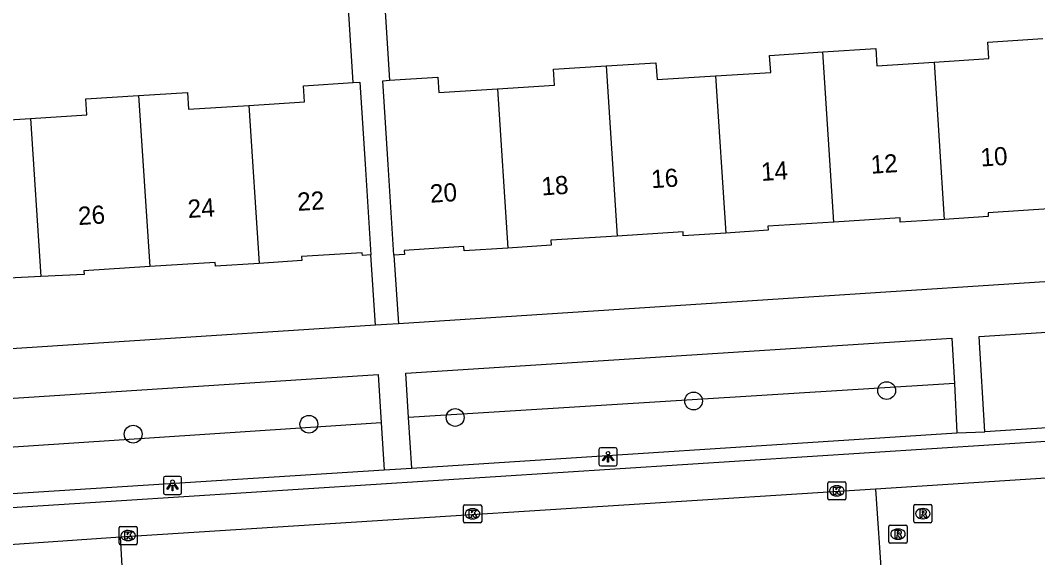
# Model space of a CAD drawing. Extents: x 159689 to 160786, y 387323 to 388339.
# Drawn here: x 160560.4 to 160616.3, y 387960.6 to 387990.2 of the extents above; entities that cross this region are included whole.
import ezdxf

# ---------------------------------------------------------------- set-up
doc = ezdxf.new("R2010")
doc.units = 0
for name, color, linetype in [('IMGEO_Boom', 7, 'Continuous'), ('IMGEO_Groenvoorziening', 7, 'Continuous'), ('IMGEO_Kolk', 7, 'Continuous'), ('IMGEO_Lichtpunt', 7, 'Continuous'), ('IMGEO_Pand', 7, 'Continuous'), ('IMGEO_Pand_nummerreeks', 7, 'Continuous'), ('IMGEO_Rijbaan_lokaal_open', 7, 'Continuous'), ('IMGEO_Rioolput', 7, 'Continuous'), ('IMGEO_Voetpad_open', 7, 'Continuous')]:
    doc.layers.add(name, color=color, linetype=linetype)

msp = doc.modelspace()

# ---------------------------------------------------------------- linework, layer by layer
at = {"layer": 'IMGEO_Boom'}
for centre in [(160608.003, 387969.811), (160597.396, 387969.236), (160576.254, 387967.958), (160584.291, 387968.331), (160566.598, 387967.413)]:
    msp.add_circle(centre, 0.489, dxfattribs=at)
at = {"layer": 'IMGEO_Groenvoorziening'}
for points in [[(160611.724, 387970.192), (160581.737, 387968.323)], [(160580.227, 387968.045), (160551.144, 387966.103)]]:
    msp.add_lwpolyline(points, dxfattribs=at)
at = {"layer": 'IMGEO_Kolk'}
for p, q in [((160604.763, 387963.873), (160604.763, 387964.725)), ((160604.838, 387964.799), (160605.69, 387964.799)), ((160605.251, 387964.579), (160605.276, 387964.579)), ((160605.764, 387964.725), (160605.764, 387963.873)), ((160605.274, 387964.019), (160605.249, 387964.019)), ((160584.75, 387962.603), (160584.75, 387963.455)), ((160584.825, 387963.529), (160585.677, 387963.529)), ((160585.751, 387963.455), (160585.751, 387962.603)), ((160605.69, 387963.799), (160604.838, 387963.799)), ((160585.238, 387963.309), (160585.263, 387963.309)), ((160565.824, 387961.409), (160565.824, 387962.261)), ((160565.899, 387962.335), (160566.751, 387962.335)), ((160566.825, 387962.261), (160566.825, 387961.409)), ((160585.677, 387962.529), (160584.825, 387962.529)), ((160585.261, 387962.749), (160585.236, 387962.749)), ((160566.312, 387962.115), (160566.337, 387962.115)), ((160566.751, 387961.335), (160565.899, 387961.335)), ((160566.335, 387961.555), (160566.31, 387961.555))]:
    msp.add_line(p, q, dxfattribs=at)
for points in [[(160604.763, 387963.873), (160604.763, 387964.725)], [(160604.838, 387964.799), (160605.69, 387964.799)], [(160605.084, 387964.499), (160605.207, 387964.499), (160605.207, 387964.348), (160605.337, 387964.499), (160605.501, 387964.499), (160605.355, 387964.348), (160605.508, 387964.099), (160605.356, 387964.099), (160605.271, 387964.263), (160605.207, 387964.196), (160605.207, 387964.099), (160605.084, 387964.099), (160605.084, 387964.499)], [(160605.764, 387964.725), (160605.764, 387963.873)], [(160584.75, 387962.603), (160584.75, 387963.455)], [(160584.825, 387963.529), (160585.677, 387963.529)], [(160585.751, 387963.455), (160585.751, 387962.603)], [(160605.69, 387963.799), (160604.838, 387963.799)], [(160585.071, 387963.229), (160585.194, 387963.229), (160585.194, 387963.078), (160585.324, 387963.229), (160585.488, 387963.229), (160585.342, 387963.078), (160585.495, 387962.829), (160585.343, 387962.829), (160585.258, 387962.993), (160585.194, 387962.926), (160585.194, 387962.829), (160585.071, 387962.829), (160585.071, 387963.229)], [(160565.824, 387961.409), (160565.824, 387962.261)], [(160565.899, 387962.335), (160566.751, 387962.335)], [(160566.825, 387962.261), (160566.825, 387961.409)], [(160585.677, 387962.529), (160584.825, 387962.529)], [(160566.145, 387962.035), (160566.268, 387962.035), (160566.268, 387961.884), (160566.398, 387962.035), (160566.562, 387962.035), (160566.416, 387961.884), (160566.569, 387961.635), (160566.417, 387961.635), (160566.332, 387961.799), (160566.268, 387961.732), (160566.268, 387961.635), (160566.145, 387961.635), (160566.145, 387962.035)], [(160566.751, 387961.335), (160565.899, 387961.335)]]:
    msp.add_lwpolyline(points, dxfattribs=at)
for centre, start, end in [((160604.84, 387964.723), 91.552, 178.448), ((160604.84, 387964.723), 91.552, 178.448), ((160605.688, 387964.723), 1.552, 88.448), ((160605.688, 387964.723), 1.552, 88.448), ((160584.827, 387963.453), 91.552, 178.448), ((160584.827, 387963.453), 91.552, 178.448), ((160585.675, 387963.453), 1.552, 88.448), ((160585.675, 387963.453), 1.552, 88.448), ((160604.84, 387963.875), 181.552, 268.448), ((160604.84, 387963.875), 181.552, 268.448), ((160605.688, 387963.875), 271.552, 358.448), ((160605.688, 387963.875), 271.552, 358.448), ((160565.901, 387962.259), 91.552, 178.448), ((160565.901, 387962.259), 91.552, 178.448), ((160566.749, 387962.259), 1.552, 88.448), ((160566.749, 387962.259), 1.552, 88.448), ((160584.827, 387962.605), 181.552, 268.448), ((160584.827, 387962.605), 181.552, 268.448), ((160585.675, 387962.605), 271.552, 358.448), ((160585.675, 387962.605), 271.552, 358.448), ((160565.901, 387961.411), 181.552, 268.448), ((160565.901, 387961.411), 181.552, 268.448), ((160566.749, 387961.411), 271.552, 358.448), ((160566.749, 387961.411), 271.552, 358.448)]:
    msp.add_arc(centre, 0.0765, start, end, dxfattribs=at)
for centre, major_axis, ratio, start_param, end_param in [((160605.25, 387964.299), (-0.387, 0.002), 0.722429, 4.712389, 7.853982), ((160605.275, 387964.299), (-0.39, 0.002), 0.717154, 1.570796, 4.712389), ((160585.237, 387963.029), (-0.387, 0.002), 0.722429, 4.712389, 7.853982), ((160585.262, 387963.029), (-0.39, 0.002), 0.717154, 1.570796, 4.712389), ((160566.311, 387961.835), (-0.387, 0.002), 0.722429, 4.712389, 7.853982), ((160566.336, 387961.835), (-0.39, 0.002), 0.717154, 1.570796, 4.712389)]:
    msp.add_ellipse(centre, major_axis=major_axis, ratio=ratio, start_param=start_param, end_param=end_param, dxfattribs=at)
at = {"layer": 'IMGEO_Lichtpunt'}
for p, q in [((160592.195, 387966.57), (160592.195, 387965.763)), ((160592.195, 387966.57), (160592.195, 387965.763)), ((160593.097, 387966.665), (160592.289, 387966.665)), ((160593.097, 387966.665), (160592.289, 387966.665)), ((160593.191, 387965.763), (160593.191, 387966.57)), ((160593.191, 387965.763), (160593.191, 387966.57)), ((160592.289, 387965.669), (160593.097, 387965.669)), ((160592.289, 387965.669), (160593.097, 387965.669)), ((160569.165, 387965.092), (160568.357, 387965.092)), ((160569.165, 387965.092), (160568.357, 387965.092)), ((160568.263, 387964.997), (160568.263, 387964.19)), ((160568.263, 387964.997), (160568.263, 387964.19)), ((160569.259, 387964.19), (160569.259, 387964.997)), ((160569.259, 387964.19), (160569.259, 387964.997)), ((160568.357, 387964.096), (160569.165, 387964.096)), ((160568.357, 387964.096), (160569.165, 387964.096))]:
    msp.add_line(p, q, dxfattribs=at)
for points in [[(160592.569, 387966.234), (160592.608, 387966.206), (160592.42, 387965.944), (160592.382, 387965.971), (160592.569, 387966.234)], [(160592.671, 387966.186), (160592.718, 387966.186), (160592.718, 387965.864), (160592.671, 387965.864), (160592.671, 387966.186)], [(160592.781, 387966.206), (160592.819, 387966.233), (160593.006, 387965.971), (160592.967, 387965.943), (160592.781, 387966.206)], [(160568.637, 387964.661), (160568.676, 387964.633), (160568.488, 387964.371), (160568.45, 387964.398), (160568.637, 387964.661)], [(160568.739, 387964.613), (160568.786, 387964.613), (160568.786, 387964.291), (160568.739, 387964.291), (160568.739, 387964.613)], [(160568.849, 387964.633), (160568.887, 387964.66), (160569.074, 387964.398), (160569.035, 387964.37), (160568.849, 387964.633)]]:
    msp.add_lwpolyline(points, dxfattribs=at)
for centre in [(160592.694, 387966.368), (160568.762, 387964.795)]:
    msp.add_circle(centre, 0.0994, dxfattribs=at)
for centre, start, end in [((160592.289, 387966.57), 90, 180), ((160592.289, 387966.57), 90, 180), ((160593.097, 387966.57), 0, 90), ((160593.097, 387966.57), 0, 90), ((160592.289, 387965.763), 180, 270), ((160592.289, 387965.763), 180, 270), ((160593.097, 387965.763), 270, 0), ((160593.097, 387965.763), 270, 360), ((160568.357, 387964.997), 90, 180), ((160568.357, 387964.997), 90, 180), ((160569.165, 387964.997), 0, 90), ((160569.165, 387964.997), 0, 90), ((160568.357, 387964.19), 180, 270), ((160568.357, 387964.19), 180, 270), ((160569.165, 387964.19), 270, 0), ((160569.165, 387964.19), 270, 360)]:
    msp.add_arc(centre, 0.0946, start, end, dxfattribs=at)
at = {"layer": 'IMGEO_Pand'}
for points in [[(160610.612, 387987.877), (160613.621, 387988.07), (160613.563, 387988.98), (160616.592, 387989.174)], [(160604.504, 387988.434), (160607.405, 387988.619), (160607.465, 387987.676), (160610.612, 387987.877)], [(160598.6, 387987.118), (160601.631, 387987.312), (160601.571, 387988.246), (160604.504, 387988.434)], [(160605.11, 387979.081), (160604.504, 387988.434)], [(160586.615, 387986.403), (160589.756, 387986.604), (160589.7, 387987.482), (160592.582, 387987.666)], [(160592.582, 387987.666), (160595.326, 387987.842), (160595.386, 387986.913), (160598.6, 387987.118)], [(160592.582, 387987.666), (160593.188, 387978.308)], [(160610.612, 387987.877), (160611.172, 387979.221)], [(160580.927, 387977.255), (160580.608, 387982.245), (160580.313, 387986.856), (160580.691, 387986.88)], [(160580.691, 387986.88), (160583.338, 387987.05), (160583.393, 387986.197), (160586.615, 387986.403)], [(160598.6, 387987.118), (160599.16, 387978.477)], [(160572.948, 387985.499), (160576.016, 387985.696), (160575.96, 387986.576), (160578.692, 387986.751)], [(160578.692, 387986.751), (160579.055, 387986.774), (160579.344, 387982.261), (160579.663, 387977.271)], [(160586.615, 387986.403), (160587.182, 387977.65)], [(160560.95, 387984.774), (160564.056, 387984.973), (160563.999, 387985.856), (160566.889, 387986.041)], [(160566.889, 387986.041), (160569.578, 387986.213), (160569.637, 387985.287), (160572.948, 387985.499)], [(160566.889, 387986.041), (160567.51, 387976.634)], [(160554.895, 387985.259), (160557.669, 387985.437), (160557.725, 387984.568), (160560.95, 387984.774)], [(160572.948, 387985.499), (160573.522, 387976.808)], [(160560.95, 387984.774), (160561.524, 387976.079)], [(160617.198, 387979.821), (160613.575, 387979.589), (160613.588, 387979.376), (160611.172, 387979.221)], [(160605.11, 387979.081), (160601.48, 387978.849), (160601.495, 387978.627), (160599.16, 387978.477)], [(160611.172, 387979.221), (160608.756, 387979.066), (160608.74, 387979.313), (160605.11, 387979.081)], [(160599.16, 387978.477), (160596.827, 387978.328), (160596.813, 387978.54), (160593.188, 387978.308)], [(160593.188, 387978.308), (160589.559, 387978.075), (160589.576, 387977.803), (160587.182, 387977.65)], [(160579.663, 387977.271), (160579.194, 387977.241), (160579.184, 387977.395), (160575.854, 387977.182), (160575.868, 387976.958), (160573.522, 387976.808)], [(160587.182, 387977.65), (160584.791, 387977.497), (160584.776, 387977.727), (160581.487, 387977.517), (160581.501, 387977.292), (160580.927, 387977.255)], [(160573.522, 387976.808), (160571.115, 387976.654), (160571.101, 387976.863), (160567.51, 387976.634)], [(160567.51, 387976.634), (160563.886, 387976.402), (160563.899, 387976.203), (160561.524, 387976.079)], [(160561.524, 387976.079), (160555.522, 387975.767)]]:
    msp.add_lwpolyline(points, dxfattribs=at)
at = {"layer": 'IMGEO_Rijbaan_lokaal_open'}
for points in [[(160621.872, 387965.315), (160607.4, 387964.393)], [(160607.4, 387964.393), (160565.901, 387961.751)], [(160607.4, 387964.393), (160607.737, 387959.298)], [(160565.901, 387961.751), (160551.068, 387960.72)], [(160566.189, 387956.698), (160565.901, 387961.751)]]:
    msp.add_lwpolyline(points, dxfattribs=at)
at = {"layer": 'IMGEO_Rioolput'}
for p, q in [((160609.493, 387962.616), (160609.493, 387963.468)), ((160609.568, 387963.542), (160610.42, 387963.542)), ((160610.494, 387963.468), (160610.494, 387962.616)), ((160609.981, 387963.322), (160610.006, 387963.322)), ((160608.126, 387961.488), (160608.126, 387962.34)), ((160608.201, 387962.414), (160609.053, 387962.414)), ((160609.127, 387962.34), (160609.127, 387961.488)), ((160610.42, 387962.542), (160609.568, 387962.542)), ((160610.004, 387962.762), (160609.979, 387962.762)), ((160608.614, 387962.194), (160608.639, 387962.194)), ((160609.053, 387961.414), (160608.201, 387961.414)), ((160608.637, 387961.634), (160608.612, 387961.634))]:
    msp.add_line(p, q, dxfattribs=at)
for points in [[(160609.493, 387962.616), (160609.493, 387963.468)], [(160609.568, 387963.542), (160610.42, 387963.542)], [(160610.494, 387963.468), (160610.494, 387962.616)], [(160610.082, 387963.24), (160609.83, 387963.242), (160609.83, 387962.842)], [(160609.83, 387962.842), (160609.954, 387962.842), (160609.954, 387963.004), (160609.965, 387963.004)], [(160610.008, 387963.161), (160609.954, 387963.161), (160609.954, 387963.08)], [(160609.954, 387963.08), (160610.006, 387963.08)], [(160610.012, 387962.975), (160610.083, 387962.842), (160610.223, 387962.842), (160610.158, 387962.968)], [(160608.126, 387961.488), (160608.126, 387962.34)], [(160608.201, 387962.414), (160609.053, 387962.414)], [(160609.127, 387962.34), (160609.127, 387961.488)], [(160610.42, 387962.542), (160609.568, 387962.542)], [(160608.715, 387962.112), (160608.463, 387962.114), (160608.463, 387961.714)], [(160608.463, 387961.714), (160608.587, 387961.714), (160608.587, 387961.876), (160608.598, 387961.876)], [(160608.641, 387962.033), (160608.587, 387962.033), (160608.587, 387961.952)], [(160608.587, 387961.952), (160608.639, 387961.952)], [(160608.645, 387961.847), (160608.716, 387961.714), (160608.856, 387961.714), (160608.791, 387961.84)], [(160609.053, 387961.414), (160608.201, 387961.414)]]:
    msp.add_lwpolyline(points, dxfattribs=at)
for centre, radius, start, end in [((160609.57, 387963.466), 0.0765, 91.552, 178.448), ((160609.57, 387963.466), 0.0765, 91.552, 178.448), ((160610.418, 387963.466), 0.0765, 1.552, 88.448), ((160610.418, 387963.466), 0.0765, 1.552, 88.448), ((160609.964, 387962.951), 0.0533, 26.0293, 88.6989), ((160609.99, 387963.269), 0.19, 274.7715, 282.9687), ((160610.014, 387963.065), 0.0964, 77.0061, 93.1865), ((160610.028, 387963.122), 0.0378, 276.6634, 79.6772), ((160610.081, 387963.13), 0.109, 350.3612, 89.416), ((160610.079, 387963.13), 0.112, 277.5842, 350.9817), ((160610.063, 387962.915), 0.108, 29.5134, 73.7905), ((160608.203, 387962.338), 0.0765, 91.552, 178.448), ((160608.203, 387962.338), 0.0765, 91.552, 178.448), ((160609.051, 387962.338), 0.0765, 1.552, 88.448), ((160609.051, 387962.338), 0.0765, 1.552, 88.448), ((160609.57, 387962.618), 0.0765, 181.552, 268.448), ((160609.57, 387962.618), 0.0765, 181.552, 268.448), ((160610.418, 387962.618), 0.0765, 271.552, 358.448), ((160610.418, 387962.618), 0.0765, 271.552, 358.448), ((160608.597, 387961.823), 0.0533, 26.0293, 88.6989), ((160608.623, 387962.141), 0.19, 274.7715, 282.9687), ((160608.647, 387961.937), 0.0964, 77.0061, 93.1865), ((160608.661, 387961.994), 0.0378, 276.6634, 79.6772), ((160608.714, 387962.002), 0.109, 350.3612, 89.416), ((160608.712, 387962.002), 0.112, 277.5842, 350.9817), ((160608.696, 387961.787), 0.108, 29.5134, 73.7905), ((160608.203, 387961.49), 0.0765, 181.552, 268.448), ((160608.203, 387961.49), 0.0765, 181.552, 268.448), ((160609.051, 387961.49), 0.0765, 271.552, 358.448), ((160609.051, 387961.49), 0.0765, 271.552, 358.448)]:
    msp.add_arc(centre, radius, start, end, dxfattribs=at)
for centre, major_axis, ratio, start_param, end_param in [((160609.98, 387963.042), (-0.387, 0.002), 0.722429, 4.712389, 7.853982), ((160610.005, 387963.042), (-0.39, 0.002), 0.717154, 1.570796, 4.712389), ((160608.613, 387961.914), (-0.387, 0.002), 0.722429, 4.712389, 7.853982), ((160608.638, 387961.914), (-0.39, 0.002), 0.717154, 1.570796, 4.712389)]:
    msp.add_ellipse(centre, major_axis=major_axis, ratio=ratio, start_param=start_param, end_param=end_param, dxfattribs=at)
at = {"layer": 'IMGEO_Voetpad_open'}
for points in [[(160578.692, 387986.751), (160578.022, 387997.226), (160576.831, 387997.152)], [(160581.027, 387997.411), (160580.02, 387997.349), (160580.691, 387986.88)], [(160641.496, 387977.402), (160581.171, 387973.488)], [(160579.915, 387973.407), (160579.663, 387977.271)], [(160580.927, 387977.255), (160581.171, 387973.488)], [(160581.171, 387973.488), (160580.532, 387973.447), (160579.915, 387973.407)], [(160613.403, 387967.543), (160613.084, 387972.785), (160626.789, 387973.67)], [(160579.915, 387973.407), (160551.719, 387971.578), (160519.634, 387969.577)], [(160581.737, 387968.323), (160581.589, 387970.775), (160611.589, 387972.697), (160611.724, 387970.192)], [(160551.144, 387966.103), (160550.98, 387968.798), (160580.065, 387970.689), (160580.227, 387968.045)], [(160611.724, 387970.192), (160611.87, 387967.49)], [(160627.108, 387968.428), (160613.403, 387967.543)], [(160523.486, 387961.044), (160565.961, 387963.763), (160637.893, 387968.376)], [(160580.227, 387968.045), (160580.385, 387965.456)], [(160581.904, 387965.542), (160581.737, 387968.323)], [(160581.904, 387965.542), (160611.87, 387967.49)], [(160611.87, 387967.49), (160613.403, 387967.543)], [(160551.296, 387963.601), (160580.385, 387965.456)], [(160580.385, 387965.456), (160581.904, 387965.542)]]:
    msp.add_lwpolyline(points, dxfattribs=at)

# ---------------------------------------------------------------- texts
at = {"layer": 'IMGEO_Pand_nummerreeks'}
for s, rotation, p in [('10', 3.7685, (160613.192, 387982.131)), ('14', 3.7685, (160601.125, 387981.337)), ('12', 3.7685, (160607.154, 387981.734)), ('16', 3.7685, (160595.093, 387980.939)), ('18', 3.7685, (160589.064, 387980.542)), ('22', 3.707, (160575.649, 387979.691)), ('20', 3.7701, (160582.941, 387980.139)), ('24', 3.7072, (160569.626, 387979.301)), ('26', 3.7072, (160563.599, 387978.911))]:
    msp.add_text(s, height=1, rotation=rotation, dxfattribs=at).set_placement(p)

doc.saveas('drawing.dxf')
